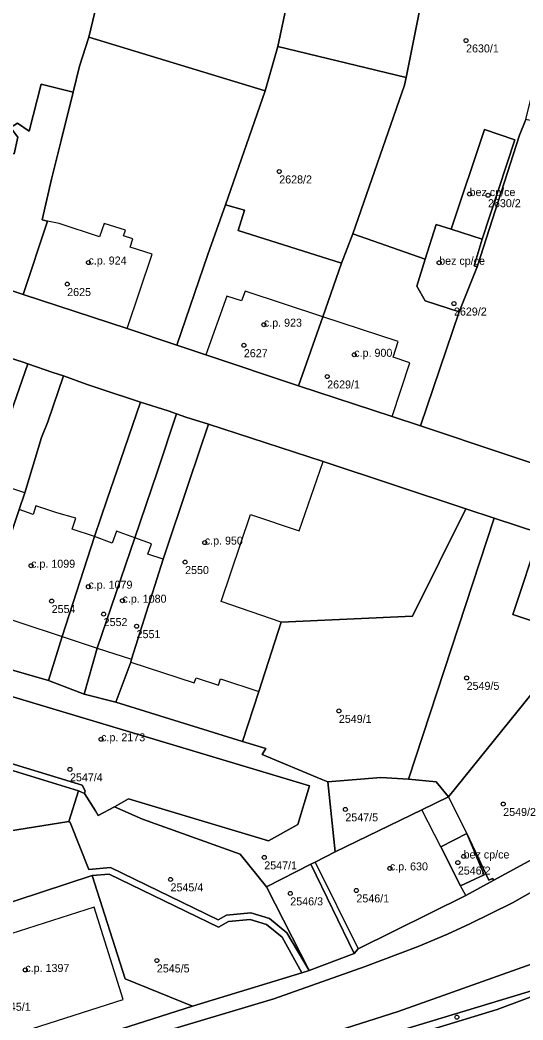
# Model space of a CAD drawing. Extents: x -878211 to -870363, y -1058464 to -1052522.
# Drawn here: x -874106.3 to -874043.5, y -1055380.5 to -1055255.5 of the extents above; entities that cross this region are included whole.
import ezdxf

# ---------------------------------------------------------------- set-up
doc = ezdxf.new("R2010")
doc.units = 0
for name, color, linetype in [('Definiční body', 7, 'Continuous'), ('Polygon budovy', 7, 'Continuous'), ('Polygon parcely', 7, 'Continuous')]:
    doc.layers.add(name, color=color, linetype=linetype)

msp = doc.modelspace()

# ---------------------------------------------------------------- linework, layer by layer
at = {"layer": 'Definiční body'}
for centre in [(-874050.59, -1055258.06994), (-874073.93, -1055274.43994), (-874050.15, -1055277.25994), (-874047.85, -1055277.40994), (-874097.76, -1055285.80994), (-874053.95, -1055285.83994), (-874100.42, -1055288.50994), (-874052.1, -1055290.94994), (-874075.85, -1055293.57994), (-874078.35, -1055296.14994), (-874064.56, -1055297.33994), (-874067.94, -1055300.05994), (-874083.23, -1055320.80994), (-874085.69, -1055323.24994), (-874104.93, -1055323.69994), (-874097.77, -1055326.31994), (-874102.36, -1055328.11994), (-874093.51, -1055328.06994), (-874095.87, -1055329.74994), (-874091.75, -1055331.25994), (-874050.52, -1055337.71994), (-874066.48, -1055341.84994), (-874096.18, -1055345.38994), (-874100.07, -1055349.14994), (-874065.67, -1055354.14994), (-874045.95, -1055353.47994), (-874075.8, -1055360.14994), (-874051.62, -1055360.79994), (-874050.9, -1055360.02994), (-874060.11, -1055361.51994), (-874087.51, -1055362.89994), (-874064.29, -1055364.27994), (-874072.55, -1055364.64994), (-874089.22, -1055373.02994), (-874105.65, -1055374.20994), (-874051.74, -1055380.10994)]:
    msp.add_circle(centre, 0.25, dxfattribs=at)
at = {"layer": 'Polygon budovy'}
for points in [[(-874052.47, -1055281.66), (-874048.57, -1055282.91), (-874044.51, -1055270.47), (-874048.29, -1055269.21)], [(-874105.93, -1055289.8), (-874092.92, -1055294.07), (-874089.8, -1055284.75), (-874092.57, -1055283.88), (-874092.23, -1055282.87), (-874093.38, -1055282.46), (-874093.15, -1055281.76), (-874095.82, -1055280.94), (-874096.4, -1055282.61), (-874101.41, -1055280.94), (-874102.9, -1055280.64)], [(-874056.76, -1055288.77), (-874055.72, -1055290.59), (-874051.46, -1055291.98), (-874049.21, -1055286.34), (-874049.59, -1055286.22), (-874048.57, -1055282.91), (-874052.47, -1055281.66), (-874054.33, -1055281.07), (-874055.68, -1055285.38)], [(-874080.49, -1055290.03), (-874083.12, -1055297.34), (-874071.52, -1055301.22), (-874068.47, -1055292.59), (-874078.2, -1055289.38), (-874078.66, -1055290.6)], [(-874071.52, -1055301.22), (-874059.82, -1055305.05), (-874057.63, -1055298.36), (-874059.68, -1055297.64), (-874059.06, -1055295.69), (-874068.47, -1055292.59)], [(-874092.37, -1055335.39), (-874092.47, -1055335.75), (-874084.54, -1055338.32), (-874084.3, -1055337.69), (-874081.52, -1055338.62), (-874081.25, -1055337.85), (-874076.5, -1055339.41), (-874073.69, -1055330.77), (-874081.18, -1055328.18), (-874077.52, -1055317.29), (-874071.42, -1055319.35), (-874068.46, -1055310.68), (-874082.75, -1055306.01), (-874085.18, -1055313.19), (-874088.42, -1055322.89)], [(-874110.43, -1055313.05), (-874115.42, -1055327.84), (-874110.69, -1055329.32), (-874106.42, -1055316.69), (-874105.72, -1055314.61)], [(-874110.69, -1055329.32), (-874106.33, -1055330.79), (-874101.06, -1055332.55), (-874097.02, -1055320.04), (-874099.8, -1055319.14), (-874099.35, -1055317.76), (-874101.7, -1055317.08), (-874104.33, -1055316.23), (-874104.67, -1055317.28), (-874106.42, -1055316.69)], [(-874101.06, -1055332.55), (-874096.66, -1055333.98), (-874091.99, -1055320.23), (-874094.25, -1055319.38), (-874094.82, -1055320.87), (-874097.02, -1055320.04)], [(-874091.99, -1055320.23), (-874096.66, -1055333.98), (-874092.37, -1055335.39), (-874088.42, -1055322.89), (-874090.33, -1055322.24), (-874089.89, -1055320.95)], [(-874110.03, -1055347.64), (-874098.55, -1055351.1), (-874098.16, -1055351.84), (-874098.26, -1055352.16), (-874096.89, -1055354.33), (-874096.55, -1055354.93), (-874094.52, -1055353.81), (-874092.75, -1055352.83), (-874075.29, -1055358.06), (-874071.61, -1055356.05), (-874070.15, -1055351.19), (-874107.63, -1055339.94)], [(-874066.93, -1055359.47), (-874069.46, -1055360.72), (-874064.08, -1055371.56), (-874050.64, -1055364.91), (-874051.29, -1055363.68), (-874053.76, -1055358.81), (-874056.11, -1055354.2)], [(-874050.51, -1055357.16), (-874053.76, -1055358.81), (-874051.29, -1055363.68), (-874048.32, -1055362.34)], [(-874114.15, -1055384.54), (-874093.42, -1055377.9), (-874097.04, -1055366.37), (-874117.9, -1055373.03)]]:
    msp.add_lwpolyline(points, close=True, dxfattribs=at)
at = {"layer": 'Polygon parcely'}
for points in [[(-874098.87, -1055261.26), (-874097.73, -1055257.64), (-874090.96, -1055229.47), (-874098.92, -1055225.27), (-874113.98, -1055267.75), (-874114.77, -1055270.28), (-874110.24, -1055271.48), (-874107.06, -1055272.22), (-874106.58, -1055270.16), (-874107.5, -1055268.93), (-874106.62, -1055268.38), (-874105.16, -1055269.38), (-874103.68, -1055263.52), (-874099.68, -1055264.54)], [(-874048.57, -1055282.91), (-874049.59, -1055286.22), (-874049.21, -1055286.34), (-874043.9, -1055269.9), (-874043.13, -1055267.94), (-874041.31, -1055260.52), (-874039.29, -1055248.22), (-874035.81, -1055228.46), (-874039.86, -1055228.61), (-874051.55, -1055229.92), (-874058.09, -1055262.71), (-874058.28, -1055263.67), (-874064.72, -1055282.23), (-874055.68, -1055285.38), (-874054.33, -1055281.07), (-874052.47, -1055281.66), (-874048.29, -1055269.21), (-874044.51, -1055270.47)], [(-874075.69, -1055264.36), (-874074.12, -1055258.83), (-874069.55, -1055237.39), (-874090.96, -1055229.47), (-874097.73, -1055257.64)], [(-874058.09, -1055262.71), (-874051.55, -1055229.92), (-874054.3, -1055230.14), (-874067.88, -1055231.05), (-874069.55, -1055237.39), (-874074.12, -1055258.83)], [(-874105.93, -1055289.8), (-874092.92, -1055294.07), (-874086.71, -1055296.14), (-874082.83, -1055284.8), (-874080.63, -1055278.62), (-874075.69, -1055264.36), (-874097.73, -1055257.64), (-874098.87, -1055261.26), (-874099.68, -1055264.54), (-874101.17, -1055270.55), (-874102.36, -1055275.38), (-874103.55, -1055280.47), (-874102.9, -1055280.64)], [(-874058.09, -1055262.71), (-874074.12, -1055258.83), (-874075.69, -1055264.36), (-874080.63, -1055278.62), (-874078.26, -1055279.27), (-874079.07, -1055281.82), (-874066.17, -1055285.89), (-874064.72, -1055282.23), (-874058.28, -1055263.67)], [(-874102.36, -1055275.38), (-874101.17, -1055270.55), (-874099.68, -1055264.54), (-874103.68, -1055263.52), (-874105.16, -1055269.38), (-874106.62, -1055268.38), (-874107.5, -1055268.93), (-874106.58, -1055270.16), (-874107.06, -1055272.22), (-874110.24, -1055271.48), (-874114.77, -1055270.28), (-874116.76, -1055276.62), (-874119.66, -1055285.22), (-874111.13, -1055288.08), (-874105.93, -1055289.8), (-874102.9, -1055280.64), (-874103.55, -1055280.47)], [(-874049.21, -1055286.34), (-874051.46, -1055291.98), (-874056.3, -1055306.22), (-874035.38, -1055313.21), (-874029.4, -1055315.21), (-874021.9, -1055317.74), (-873999.16, -1055325.31), (-873971.81, -1055297.43), (-873985.61, -1055288.87), (-873996.35, -1055282.48), (-874004.2, -1055278.48), (-874008.39, -1055276.74), (-874011.95, -1055275.51), (-874015.94, -1055274.27), (-874043.13, -1055267.94), (-874043.9, -1055269.9)], [(-874052.47, -1055281.66), (-874048.57, -1055282.91), (-874044.51, -1055270.47), (-874048.29, -1055269.21)], [(-874080.63, -1055278.62), (-874082.83, -1055284.8), (-874086.71, -1055296.14), (-874086.58, -1055296.18), (-874083.12, -1055297.34), (-874071.52, -1055301.22), (-874068.47, -1055292.59), (-874066.17, -1055285.89), (-874079.07, -1055281.82), (-874078.26, -1055279.27)], [(-874052.47, -1055281.66), (-874054.33, -1055281.07), (-874055.68, -1055285.38), (-874056.76, -1055288.77), (-874055.72, -1055290.59), (-874051.46, -1055291.98), (-874049.21, -1055286.34), (-874049.59, -1055286.22), (-874048.57, -1055282.91)], [(-874055.68, -1055285.38), (-874064.72, -1055282.23), (-874066.17, -1055285.89), (-874068.47, -1055292.59), (-874071.52, -1055301.22), (-874059.82, -1055305.05), (-874056.3, -1055306.22), (-874051.46, -1055291.98), (-874055.72, -1055290.59), (-874056.76, -1055288.77)], [(-874122.66, -1055332.24), (-874117.28, -1055333.79), (-874115.42, -1055327.84), (-874110.43, -1055313.05), (-874107.43, -1055304.5), (-874107.08, -1055303.49), (-874105.33, -1055298.46), (-874105.94, -1055298.28), (-874108.66, -1055297.4), (-874110.69, -1055296.67), (-874115.6, -1055311.29), (-874120.57, -1055326.13), (-874120.96, -1055327.27)], [(-874102.21, -1055299.56), (-874105.33, -1055298.46), (-874107.08, -1055303.49), (-874107.43, -1055304.5), (-874110.43, -1055313.05), (-874115.42, -1055327.84), (-874117.28, -1055333.79), (-874112.38, -1055335.18), (-874110.69, -1055329.32), (-874106.42, -1055316.69), (-874105.72, -1055314.61), (-874103.61, -1055307.66), (-874102.82, -1055305.7), (-874100.9, -1055299.98)], [(-874105.72, -1055314.61), (-874106.42, -1055316.69), (-874110.69, -1055329.32), (-874112.38, -1055335.18), (-874109.2, -1055336.17), (-874108.25, -1055336.47), (-874102.77, -1055338.04), (-874101.06, -1055332.55), (-874097.02, -1055320.04), (-874095.41, -1055315.4), (-874093.76, -1055310.56), (-874091.26, -1055303.25), (-874096.41, -1055301.56), (-874097.93, -1055301.06), (-874100.9, -1055299.98), (-874102.82, -1055305.7), (-874103.61, -1055307.66)], [(-874093.76, -1055310.56), (-874095.41, -1055315.4), (-874097.02, -1055320.04), (-874101.06, -1055332.55), (-874102.77, -1055338.04), (-874098.29, -1055339.75), (-874096.66, -1055333.98), (-874091.99, -1055320.23), (-874089.18, -1055312), (-874086.77, -1055304.7), (-874087.8, -1055304.33), (-874091.26, -1055303.25)], [(-874091.99, -1055320.23), (-874096.66, -1055333.98), (-874098.29, -1055339.75), (-874094.34, -1055340.76), (-874092.47, -1055335.75), (-874092.37, -1055335.39), (-874088.42, -1055322.89), (-874085.18, -1055313.19), (-874082.75, -1055306.01), (-874085.6, -1055305.14), (-874086.77, -1055304.7), (-874089.18, -1055312)], [(-874092.47, -1055335.75), (-874094.34, -1055340.76), (-874078.54, -1055345.65), (-874076.5, -1055339.41), (-874073.69, -1055330.77), (-874057.27, -1055330.01), (-874050.63, -1055316.6), (-874068.46, -1055310.68), (-874082.75, -1055306.01), (-874085.18, -1055313.19), (-874088.42, -1055322.89), (-874092.37, -1055335.39)], [(-874073.69, -1055330.77), (-874076.5, -1055339.41), (-874078.54, -1055345.65), (-874075.6, -1055346.55), (-874076.05, -1055347.28), (-874068.71, -1055350.35), (-874067.88, -1055350.69), (-874061.23, -1055350.15), (-874057.79, -1055350.35), (-874047.09, -1055317.77), (-874050.63, -1055316.6), (-874057.27, -1055330.01)], [(-874041.39, -1055319.65), (-874047.09, -1055317.77), (-874057.79, -1055350.35), (-874054.33, -1055350.71), (-874052.78, -1055352.58), (-874036.57, -1055332.49), (-874044.73, -1055329.8)], [(-874036.57, -1055332.49), (-874032.48, -1055322.58), (-874041.39, -1055319.65), (-874044.73, -1055329.8)], [(-874029.96, -1055353.67), (-874025.04, -1055350.89), (-874024.07, -1055350.21), (-874018.41, -1055345.45), (-874029.67, -1055337.42), (-874036.57, -1055332.49), (-874052.78, -1055352.58), (-874050.51, -1055357.16), (-874047.74, -1055362.99), (-874047.29, -1055362.78), (-874047.11, -1055363), (-874033.24, -1055355.46)], [(-874096.55, -1055354.93), (-874094.52, -1055353.81), (-874092.75, -1055352.83), (-874075.29, -1055358.06), (-874071.61, -1055356.05), (-874070.15, -1055351.19), (-874107.63, -1055339.94), (-874110.03, -1055347.64), (-874098.55, -1055351.1), (-874098.16, -1055351.84), (-874098.26, -1055352.16), (-874096.89, -1055354.33)], [(-874123.99, -1055355.44), (-874125.21, -1055359.65), (-874100.23, -1055355.65), (-874099.02, -1055351.83), (-874112.58, -1055347.68), (-874121.18, -1055344.93)], [(-874067.88, -1055350.69), (-874066.93, -1055359.47), (-874056.11, -1055354.2), (-874052.78, -1055352.58), (-874054.33, -1055350.71), (-874057.79, -1055350.35), (-874061.23, -1055350.15)], [(-874077.49, -1055367.09), (-874075.14, -1055367.79), (-874072.97, -1055369.56), (-874070.2, -1055374.27), (-874075.51, -1055363.81), (-874078.81, -1055359.73), (-874091, -1055355.36), (-874094.52, -1055353.81), (-874096.55, -1055354.93), (-874096.89, -1055354.33), (-874098.26, -1055352.16), (-874099.02, -1055351.83), (-874100.23, -1055355.65), (-874100.04, -1055355.8), (-874097.72, -1055361.64), (-874095, -1055361.42), (-874081.54, -1055367.96), (-874080.53, -1055367.36)], [(-874050.51, -1055357.16), (-874052.78, -1055352.58), (-874056.11, -1055354.2), (-874066.93, -1055359.47), (-874069.46, -1055360.72), (-874069.97, -1055361), (-874064.56, -1055372.14), (-874064.08, -1055371.56), (-874050.64, -1055364.91), (-874047.11, -1055363), (-874047.29, -1055362.78), (-874047.74, -1055362.99)], [(-874081.5, -1055368.87), (-874080.28, -1055368.14), (-874077.57, -1055367.9), (-874075.52, -1055368.52), (-874073.57, -1055370.1), (-874071.12, -1055374.55), (-874070.2, -1055374.27), (-874072.97, -1055369.56), (-874075.14, -1055367.79), (-874077.49, -1055367.09), (-874080.53, -1055367.36), (-874081.54, -1055367.96), (-874095, -1055361.42), (-874097.72, -1055361.64), (-874100.04, -1055355.8), (-874100.23, -1055355.65), (-874125.21, -1055359.65), (-874122.66, -1055370.75), (-874097.32, -1055362.41), (-874095.16, -1055362.24)], [(-874050.51, -1055357.16), (-874048.32, -1055362.34), (-874051.29, -1055363.68), (-874053.76, -1055358.81)], [(-874050.51, -1055357.16), (-874053.76, -1055358.81), (-874051.29, -1055363.68), (-874048.32, -1055362.34)], [(-874129.01, -1055375.88), (-874126.07, -1055391.26), (-874116.61, -1055388.41), (-874116.49, -1055388.87), (-874084.78, -1055378.74), (-874093.17, -1055375.32), (-874097.32, -1055362.41), (-874122.66, -1055370.75), (-874125.21, -1055359.65)], [(-874064.56, -1055372.14), (-874069.97, -1055361), (-874075.51, -1055363.81), (-874070.2, -1055374.27)], [(-874097.32, -1055362.41), (-874093.17, -1055375.32), (-874084.78, -1055378.74), (-874071.12, -1055374.55), (-874073.57, -1055370.1), (-874075.52, -1055368.52), (-874077.57, -1055367.9), (-874080.28, -1055368.14), (-874081.5, -1055368.87), (-874095.16, -1055362.24)], [(-874074.59, -1055387.69), (-874065.17, -1055384.81), (-874054.9, -1055381.66), (-874046.7, -1055379.15), (-874040.14, -1055376.68), (-874038.35, -1055375.89), (-874038.71, -1055375.7), (-874065.54, -1055383.82), (-874088.05, -1055390.92), (-874088.36, -1055391.84), (-874075.56, -1055387.99)]]:
    msp.add_lwpolyline(points, close=True, dxfattribs=at)
for points in [[(-874035.38, -1055313.21), (-874056.3, -1055306.22), (-874059.82, -1055305.05), (-874071.52, -1055301.22), (-874083.12, -1055297.34), (-874086.58, -1055296.18), (-874086.71, -1055296.14), (-874092.92, -1055294.07), (-874105.93, -1055289.8), (-874111.13, -1055288.08)], [(-874197.25, -1055422.97), (-874193.22, -1055421.36), (-874189.28, -1055419.9), (-874185.73, -1055419.27), (-874166.66, -1055413.7), (-874059.06, -1055379.38), (-874040.44, -1055372.76), (-874029.54, -1055366.88), (-874024.02, -1055362.96), (-874009.57, -1055350.94), (-874004.07, -1055345.75), (-873979.02, -1055319.65), (-873975.39, -1055316.12), (-873966.46, -1055308.03), (-873962.57, -1055304.78), (-873953.03, -1055297.43)], [(-873953.03, -1055297.43), (-873962.57, -1055304.78), (-873966.46, -1055308.03), (-873975.39, -1055316.12), (-873979.02, -1055319.65), (-874004.07, -1055345.75), (-874009.57, -1055350.94), (-874024.02, -1055362.96), (-874029.54, -1055366.88), (-874040.44, -1055372.76), (-874059.06, -1055379.38), (-874166.66, -1055413.7)], [(-874108.66, -1055297.4), (-874105.94, -1055298.28), (-874105.33, -1055298.46), (-874102.21, -1055299.56), (-874100.9, -1055299.98), (-874097.93, -1055301.06), (-874096.41, -1055301.56), (-874091.26, -1055303.25), (-874087.8, -1055304.33), (-874086.77, -1055304.7), (-874085.6, -1055305.14), (-874082.75, -1055306.01), (-874068.46, -1055310.68), (-874050.63, -1055316.6), (-874047.09, -1055317.77), (-874041.39, -1055319.65)], [(-874001.26, -1055327.52), (-874005.54, -1055332.02), (-874004.44, -1055332.37), (-874004.2, -1055334.07), (-874004.75, -1055334.97), (-874010.71, -1055341.03), (-874013.65, -1055343.81), (-874018.14, -1055347.79), (-874025.21, -1055353.47), (-874027.67, -1055355.22), (-874034.37, -1055359.74), (-874038.62, -1055362.32), (-874044.78, -1055365.81), (-874050.11, -1055368.44), (-874052.91, -1055369.73), (-874056.57, -1055371.28), (-874063.2, -1055373.76), (-874074.62, -1055377.81), (-874116.19, -1055390.22)], [(-874107.63, -1055339.94), (-874070.15, -1055351.19), (-874071.61, -1055356.05), (-874075.29, -1055358.06), (-874092.75, -1055352.83), (-874094.52, -1055353.81), (-874091, -1055355.36), (-874078.81, -1055359.73), (-874075.51, -1055363.81), (-874069.97, -1055361), (-874069.46, -1055360.72), (-874066.93, -1055359.47), (-874067.88, -1055350.69), (-874068.71, -1055350.35), (-874076.05, -1055347.28), (-874075.6, -1055346.55), (-874078.54, -1055345.65), (-874094.34, -1055340.76), (-874098.29, -1055339.75), (-874102.77, -1055338.04), (-874108.25, -1055336.47)], [(-874112.58, -1055347.68), (-874099.02, -1055351.83), (-874098.26, -1055352.16), (-874098.16, -1055351.84), (-874098.55, -1055351.1), (-874110.03, -1055347.64)], [(-874033.24, -1055355.46), (-874047.11, -1055363), (-874050.64, -1055364.91), (-874064.08, -1055371.56), (-874064.56, -1055372.14), (-874070.2, -1055374.27), (-874071.12, -1055374.55), (-874084.78, -1055378.74), (-874116.49, -1055388.87)], [(-874116.19, -1055390.22), (-874074.62, -1055377.81), (-874063.2, -1055373.76), (-874056.57, -1055371.28), (-874052.91, -1055369.73), (-874050.11, -1055368.44), (-874044.78, -1055365.81), (-874038.62, -1055362.32)], [(-874065.54, -1055383.82), (-874038.71, -1055375.7)], [(-873950.22, -1055392.63), (-873993.26, -1055386.21), (-873995.26, -1055385.91), (-873995.64, -1055414.2), (-874030.91, -1055413.74), (-874030.56, -1055384.4), (-874002.82, -1055384.78), (-874017.55, -1055382.58), (-874019.67, -1055382.26), (-874032.08, -1055379.19), (-874037.97, -1055376.09), (-874038.35, -1055375.89), (-874040.14, -1055376.68), (-874046.7, -1055379.15), (-874054.9, -1055381.66), (-874054.96, -1055386.21), (-874055.28, -1055411.16), (-874055.39, -1055419.77), (-873931.36, -1055421.43)]]:
    msp.add_lwpolyline(points, dxfattribs=at)

# ---------------------------------------------------------------- texts
at = {"layer": 'Definiční body'}
for s, p in [('2630/1', (-874050.59, -1055259.559)), ('2628/2', (-874073.93, -1055275.929)), ('bez cp/ce', (-874050.15, -1055277.51)), ('2630/2', (-874047.85, -1055278.899)), ('c.p. 924', (-874097.76, -1055286.06)), ('bez cp/ce', (-874053.95, -1055286.09)), ('2625', (-874100.42, -1055289.999)), ('2629/2', (-874052.1, -1055292.439)), ('c.p. 923', (-874075.85, -1055293.83)), ('2627', (-874078.35, -1055297.639)), ('c.p. 900', (-874064.56, -1055297.59)), ('2629/1', (-874067.94, -1055301.549)), ('c.p. 950', (-874083.23, -1055321.06)), ('c.p. 1099', (-874104.93, -1055323.95)), ('2550', (-874085.69, -1055324.739)), ('c.p. 1079', (-874097.77, -1055326.57)), ('c.p. 1080', (-874093.51, -1055328.32)), ('2554', (-874102.36, -1055329.609)), ('2552', (-874095.87, -1055331.239)), ('2551', (-874091.75, -1055332.749)), ('2549/5', (-874050.52, -1055339.209)), ('2549/1', (-874066.48, -1055343.339)), ('c.p. 2173', (-874096.18, -1055345.639)), ('2547/4', (-874100.07, -1055350.639)), ('2549/2', (-874045.95, -1055354.969)), ('2547/5', (-874065.67, -1055355.639)), ('bez cp/ce', (-874050.9, -1055360.28)), ('2547/1', (-874075.8, -1055361.639)), ('c.p. 630', (-874060.11, -1055361.77)), ('2546/2', (-874051.62, -1055362.289)), ('2545/4', (-874087.51, -1055364.389)), ('2546/3', (-874072.55, -1055366.139)), ('2546/1', (-874064.29, -1055365.769)), ('c.p. 1397', (-874105.65, -1055374.46)), ('2545/5', (-874089.22, -1055374.519)), ('2545/1', (-874109.07, -1055379.309))]:
    msp.add_text(s, height=0.999996, dxfattribs=at).set_placement(p)

doc.saveas('drawing.dxf')
